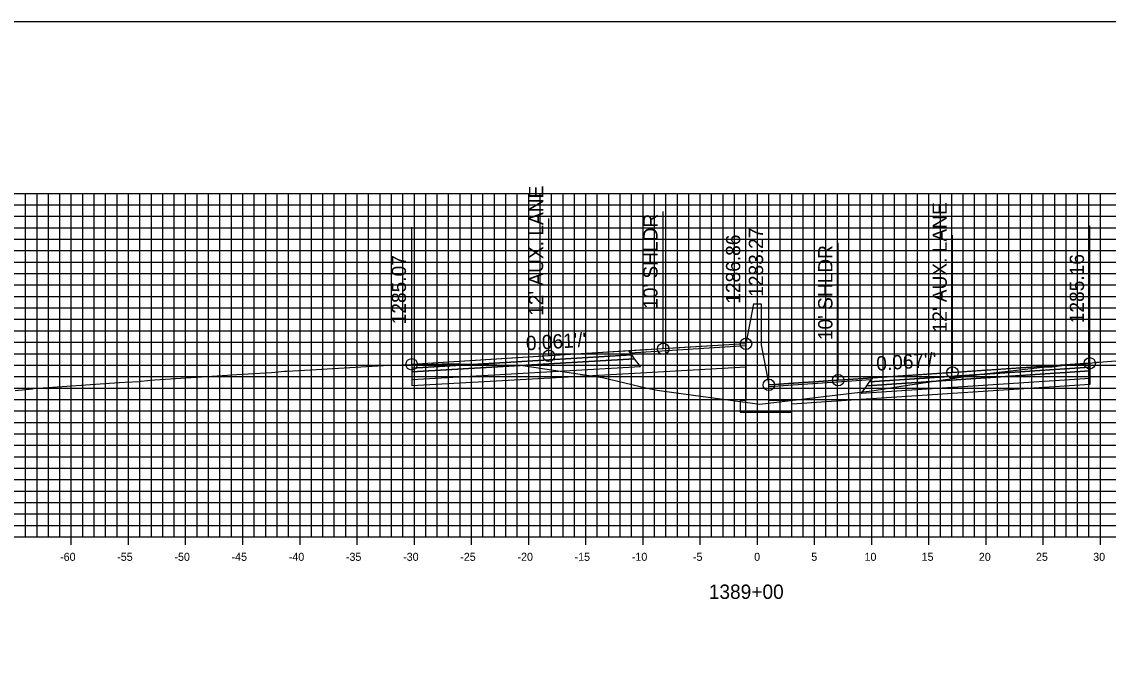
# Model space of a CAD drawing. Extents: x 674939 to 678919, y 750652 to 765176.
# Drawn here: x 678674.2 to 678769.2, y 755687.6 to 755742.6 of the extents above; entities that cross this region are included whole.
import ezdxf

# ---------------------------------------------------------------- set-up
doc = ezdxf.new("R2010")
doc.units = 0
for name, color, linetype in [('R_Alt Surface', 7, 'Continuous'), ('R_Axis', 7, 'Continuous'), ('R_Axis Annot', 7, 'Continuous'), ('R_Exist Surface', 7, 'Continuous'), ('R_Fin Surface', 7, 'Continuous'), ('R_Grid', 7, 'Continuous'), ('R_No Plot', 7, 'Continuous'), ('R_Proposed Road', 7, 'Continuous'), ('R_Xsect Elev', 7, 'Continuous'), ('R_Xsect Slope', 7, 'Continuous')]:
    doc.layers.add(name, color=color, linetype=linetype)

msp = doc.modelspace()

# ---------------------------------------------------------------- linework, layer by layer
at = {"layer": 'R_Alt Surface'}
for points in [[(678708.3, 755712.287), (678708.3, 755711.957), (678727.8, 755713.104), (678727.55, 755713.444)], [(678708.3, 755711.957), (678708.3, 755711.297), (678728.3, 755712.424), (678727.8, 755713.104)], [(678767.598, 755712.381), (678767.598, 755712.051), (678748.098, 755710.752), (678748.348, 755711.092)], [(678767.598, 755712.051), (678767.598, 755711.391), (678747.598, 755710.072), (678748.098, 755710.752)]]:
    msp.add_lwpolyline(points, close=True, dxfattribs=at)
for points in [[(678728.3, 755711.884), (678737.533, 755712.404)], [(678708.3, 755711.297), (678708.3, 755710.757), (678728.3, 755711.884)], [(678767.598, 755711.391), (678767.6, 755710.851), (678747.598, 755709.532)], [(678747.598, 755709.532), (678741.533, 755709.132)]]:
    msp.add_lwpolyline(points, dxfattribs=at)
at = {"layer": 'R_Axis'}
for p, q in [((678678.533, 755696.851), (678678.533, 755698.251)), ((678683.533, 755696.851), (678683.533, 755698.251)), ((678688.533, 755696.851), (678688.533, 755698.251)), ((678693.533, 755696.851), (678693.533, 755698.251)), ((678698.533, 755696.851), (678698.533, 755698.251)), ((678703.533, 755696.851), (678703.533, 755698.251)), ((678708.533, 755696.851), (678708.533, 755698.251)), ((678713.533, 755696.851), (678713.533, 755698.251)), ((678718.533, 755696.851), (678718.533, 755698.251)), ((678723.533, 755696.851), (678723.533, 755698.251)), ((678728.533, 755696.851), (678728.533, 755698.251)), ((678733.533, 755696.851), (678733.533, 755698.251)), ((678738.533, 755696.851), (678738.533, 755698.251)), ((678743.533, 755696.851), (678743.533, 755698.251)), ((678748.533, 755696.851), (678748.533, 755698.251)), ((678753.533, 755696.851), (678753.533, 755698.251)), ((678758.533, 755696.851), (678758.533, 755698.251)), ((678763.533, 755696.851), (678763.533, 755698.251)), ((678768.533, 755696.851), (678768.533, 755698.251)), ((678638.533, 755697.551), (678838.533, 755697.551))]:
    msp.add_line(p, q, dxfattribs=at)
at = {"layer": 'R_Exist Surface'}
msp.add_lwpolyline([(678673.634, 755710.319), (678675.141, 755710.488), (678675.223, 755710.496), (678682.719, 755711.035), (678683.223, 755711.072), (678684.533, 755711.13), (678684.623, 755711.135), (678684.643, 755711.137), (678685.182, 755711.198), (678685.213, 755711.201), (678685.423, 755711.224), (678685.825, 755711.252), (678692.182, 755711.68), (678692.513, 755711.699), (678696.052, 755711.9), (678697.167, 755712.016), (678697.368, 755712.029), (678699.966, 755712.16), (678700.407, 755712.186), (678706.332, 755712.536), (678706.553, 755712.546), (678708.3, 755712.617), (678708.31, 755712.618), (678708.409, 755712.621), (678708.503, 755712.62), (678709.977, 755712.618), (678710.025, 755712.619), (678710.057, 755712.622), (678710.977, 755712.661), (678711.133, 755712.661), (678712.421, 755712.654), (678712.513, 755712.676), (678713.487, 755712.648), (678718.008, 755712.527), (678721.86, 755711.944), (678724.973, 755711.464), (678728.894, 755710.547), (678729.775, 755710.366), (678731.222, 755710.168), (678738.748, 755709.145), (678747.023, 755710.133), (678748.584, 755710.314), (678750.916, 755710.673), (678757.886, 755711.744), (678762.443, 755712.246), (678763.716, 755712.392), (678763.725, 755712.389), (678764.237, 755712.41), (678764.326, 755712.415), (678765.35, 755712.532), (678765.525, 755712.55), (678766.722, 755712.606), (678766.926, 755712.621), (678767.509, 755712.7), (678767.598, 755712.711), (678768.211, 755712.794), (678768.383, 755712.815), (678773.197, 755713.187)], dxfattribs=at)
at = {"layer": 'R_Fin Surface'}
for points in [[(678737.533, 755714.412), (678730.3, 755713.968), (678720.3, 755713.354), (678708.3, 755712.617)], [(678767.598, 755712.711), (678755.598, 755711.903), (678745.598, 755711.23), (678739.533, 755710.821)]]:
    msp.add_lwpolyline(points, dxfattribs=at)
for points in [[(678727.418, 755713.624), (678737.533, 755714.252), (678737.533, 755714.412), (678727.3, 755713.784)], [(678708.3, 755712.617), (678708.3, 755712.287), (678727.55, 755713.444), (678727.3, 755713.784)], [(678767.598, 755712.711), (678767.598, 755712.381), (678748.348, 755711.092), (678748.598, 755711.432)], [(678748.48, 755711.272), (678739.533, 755710.661), (678739.533, 755710.821), (678748.598, 755711.432)]]:
    msp.add_lwpolyline(points, close=True, dxfattribs=at)
at = {"layer": 'R_Grid'}
for p, q in [((678638.533, 755727.551), (678838.533, 755727.551)), ((678674.533, 755697.551), (678674.533, 755727.551)), ((678675.533, 755697.551), (678675.533, 755727.551)), ((678676.533, 755697.551), (678676.533, 755727.551)), ((678677.533, 755697.551), (678677.533, 755727.551)), ((678678.533, 755697.551), (678678.533, 755727.551)), ((678679.533, 755697.551), (678679.533, 755727.551)), ((678680.533, 755697.551), (678680.533, 755727.551)), ((678681.533, 755697.551), (678681.533, 755727.551)), ((678682.533, 755697.551), (678682.533, 755727.551)), ((678683.533, 755697.551), (678683.533, 755727.551)), ((678684.533, 755697.551), (678684.533, 755727.551)), ((678685.533, 755697.551), (678685.533, 755727.551)), ((678686.533, 755697.551), (678686.533, 755727.551)), ((678687.533, 755697.551), (678687.533, 755727.551)), ((678688.533, 755697.551), (678688.533, 755727.551)), ((678689.533, 755697.551), (678689.533, 755727.551)), ((678690.533, 755697.551), (678690.533, 755727.551)), ((678691.533, 755697.551), (678691.533, 755727.551)), ((678692.533, 755697.551), (678692.533, 755727.551)), ((678693.533, 755697.551), (678693.533, 755727.551)), ((678694.533, 755697.551), (678694.533, 755727.551)), ((678695.533, 755697.551), (678695.533, 755727.551)), ((678696.533, 755697.551), (678696.533, 755727.551)), ((678697.533, 755697.551), (678697.533, 755727.551)), ((678698.533, 755697.551), (678698.533, 755727.551)), ((678699.533, 755697.551), (678699.533, 755727.551)), ((678700.533, 755697.551), (678700.533, 755727.551)), ((678701.533, 755697.551), (678701.533, 755727.551)), ((678702.533, 755697.551), (678702.533, 755727.551)), ((678703.533, 755697.551), (678703.533, 755727.551)), ((678704.533, 755697.551), (678704.533, 755727.551)), ((678705.533, 755697.551), (678705.533, 755727.551)), ((678706.533, 755697.551), (678706.533, 755727.551)), ((678707.533, 755697.551), (678707.533, 755727.551)), ((678708.533, 755697.551), (678708.533, 755727.551)), ((678709.533, 755697.551), (678709.533, 755727.551)), ((678710.533, 755697.551), (678710.533, 755727.551)), ((678711.533, 755697.551), (678711.533, 755727.551)), ((678712.533, 755697.551), (678712.533, 755727.551)), ((678713.533, 755697.551), (678713.533, 755727.551)), ((678714.533, 755697.551), (678714.533, 755727.551)), ((678715.533, 755697.551), (678715.533, 755727.551)), ((678716.533, 755697.551), (678716.533, 755727.551)), ((678717.533, 755697.551), (678717.533, 755727.551)), ((678718.533, 755697.551), (678718.533, 755727.551)), ((678719.533, 755697.551), (678719.533, 755727.551)), ((678720.533, 755697.551), (678720.533, 755727.551)), ((678721.533, 755697.551), (678721.533, 755727.551)), ((678722.533, 755697.551), (678722.533, 755727.551)), ((678723.533, 755697.551), (678723.533, 755727.551)), ((678724.533, 755697.551), (678724.533, 755727.551)), ((678725.533, 755697.551), (678725.533, 755727.551)), ((678726.533, 755697.551), (678726.533, 755727.551)), ((678727.533, 755697.551), (678727.533, 755727.551)), ((678728.533, 755697.551), (678728.533, 755727.551)), ((678729.533, 755697.551), (678729.533, 755727.551)), ((678730.533, 755697.551), (678730.533, 755727.551)), ((678731.533, 755697.551), (678731.533, 755727.551)), ((678732.533, 755697.551), (678732.533, 755727.551)), ((678733.533, 755697.551), (678733.533, 755727.551)), ((678734.533, 755697.551), (678734.533, 755727.551)), ((678735.533, 755697.551), (678735.533, 755727.551)), ((678736.533, 755697.551), (678736.533, 755727.551)), ((678737.533, 755697.551), (678737.533, 755727.551)), ((678738.533, 755697.551), (678738.533, 755727.551)), ((678739.533, 755697.551), (678739.533, 755727.551)), ((678740.533, 755697.551), (678740.533, 755727.551)), ((678741.533, 755697.551), (678741.533, 755727.551)), ((678742.533, 755697.551), (678742.533, 755727.551)), ((678743.533, 755697.551), (678743.533, 755727.551)), ((678744.533, 755697.551), (678744.533, 755727.551)), ((678745.533, 755697.551), (678745.533, 755727.551)), ((678746.533, 755697.551), (678746.533, 755727.551)), ((678747.533, 755697.551), (678747.533, 755727.551)), ((678748.533, 755697.551), (678748.533, 755727.551)), ((678749.533, 755697.551), (678749.533, 755727.551)), ((678750.533, 755697.551), (678750.533, 755727.551)), ((678751.533, 755697.551), (678751.533, 755727.551)), ((678752.533, 755697.551), (678752.533, 755727.551)), ((678753.533, 755697.551), (678753.533, 755727.551)), ((678754.533, 755697.551), (678754.533, 755727.551)), ((678755.533, 755697.551), (678755.533, 755727.551)), ((678756.533, 755697.551), (678756.533, 755727.551)), ((678757.533, 755697.551), (678757.533, 755727.551)), ((678758.533, 755697.551), (678758.533, 755727.551)), ((678759.533, 755697.551), (678759.533, 755727.551)), ((678760.533, 755697.551), (678760.533, 755727.551)), ((678761.533, 755697.551), (678761.533, 755727.551)), ((678762.533, 755697.551), (678762.533, 755727.551)), ((678763.533, 755697.551), (678763.533, 755727.551)), ((678764.533, 755697.551), (678764.533, 755727.551)), ((678765.533, 755697.551), (678765.533, 755727.551)), ((678766.533, 755697.551), (678766.533, 755727.551)), ((678767.533, 755697.551), (678767.533, 755727.551)), ((678768.533, 755697.551), (678768.533, 755727.551)), ((678638.533, 755726.551), (678838.533, 755726.551)), ((678638.533, 755725.551), (678838.533, 755725.551)), ((678638.533, 755724.551), (678838.533, 755724.551)), ((678638.533, 755723.551), (678838.533, 755723.551)), ((678638.533, 755722.551), (678838.533, 755722.551)), ((678638.533, 755721.551), (678838.533, 755721.551)), ((678638.533, 755720.551), (678838.533, 755720.551)), ((678638.533, 755719.551), (678838.533, 755719.551)), ((678638.533, 755718.551), (678838.533, 755718.551)), ((678638.533, 755717.551), (678838.533, 755717.551)), ((678638.533, 755716.551), (678838.533, 755716.551)), ((678638.533, 755715.551), (678838.533, 755715.551)), ((678638.533, 755714.551), (678838.533, 755714.551)), ((678638.533, 755713.551), (678838.533, 755713.551)), ((678638.533, 755712.551), (678838.533, 755712.551)), ((678638.533, 755711.551), (678838.533, 755711.551)), ((678638.533, 755710.551), (678838.533, 755710.551)), ((678638.533, 755709.551), (678838.533, 755709.551)), ((678638.533, 755708.551), (678838.533, 755708.551)), ((678638.533, 755707.551), (678838.533, 755707.551)), ((678638.533, 755706.551), (678838.533, 755706.551)), ((678638.533, 755705.551), (678838.533, 755705.551)), ((678638.533, 755704.551), (678838.533, 755704.551)), ((678638.533, 755703.551), (678838.533, 755703.551)), ((678638.533, 755702.551), (678838.533, 755702.551)), ((678638.533, 755701.551), (678838.533, 755701.551)), ((678638.533, 755700.551), (678838.533, 755700.551)), ((678638.533, 755699.551), (678838.533, 755699.551)), ((678638.533, 755698.551), (678838.533, 755698.551)), ((678638.533, 755697.551), (678838.533, 755697.551))]:
    msp.add_line(p, q, dxfattribs=at)
at = {"layer": 'R_No Plot'}
msp.add_lwpolyline([(678578.533, 755522.551), (678918.533, 755522.551), (678918.533, 755742.551), (678578.533, 755742.551)], close=True, dxfattribs=at)
for centre in [(678737.533, 755714.412), (678730.3, 755713.968), (678708.3, 755712.617), (678720.3, 755713.354), (678767.598, 755712.711), (678755.598, 755711.903), (678739.533, 755710.821), (678745.598, 755711.23)]:
    msp.add_circle(centre, 0.5, dxfattribs=at)
at = {"layer": 'R_Proposed Road'}
for points in [[(678738.203, 755717.912), (678737.533, 755714.412)], [(678738.203, 755717.912), (678738.203, 755717.912)], [(678738.203, 755717.912), (678738.863, 755717.912)], [(678738.863, 755717.912), (678738.863, 755714.321)], [(678737.533, 755714.412), (678737.533, 755709.446), (678737.033, 755709.446), (678737.033, 755708.446), (678741.533, 755708.446), (678741.533, 755709.446), (678739.533, 755709.446), (678739.533, 755710.821)], [(678738.863, 755714.321), (678739.533, 755710.821)]]:
    msp.add_lwpolyline(points, dxfattribs=at)
at = {"layer": 'R_Xsect Elev'}
for p, q in [((678737.533, 755714.412), (678737.533, 755726.412)), ((678730.3, 755713.968), (678730.3, 755725.968)), ((678708.3, 755712.617), (678708.3, 755724.617)), ((678720.3, 755713.354), (678720.3, 755725.354)), ((678767.598, 755712.711), (678767.598, 755724.711)), ((678755.598, 755711.903), (678755.598, 755723.903)), ((678739.533, 755710.821), (678739.533, 755722.821)), ((678745.598, 755711.23), (678745.598, 755723.23))]:
    msp.add_line(p, q, dxfattribs=at)

# ---------------------------------------------------------------- texts
at = {"layer": 'R_Axis Annot'}
for s, height, p in [('-60', 0.7, (678677.552, 755695.451)), ('-55', 0.7, (678682.546, 755695.451)), ('-50', 0.7, (678687.552, 755695.451)), ('-45', 0.7, (678692.546, 755695.451)), ('-40', 0.7, (678697.552, 755695.451)), ('-35', 0.7, (678702.546, 755695.451)), ('-30', 0.7, (678707.552, 755695.451)), ('-25', 0.7, (678712.546, 755695.451)), ('-20', 0.7, (678717.552, 755695.451)), ('-15', 0.7, (678722.546, 755695.451)), ('-10', 0.7, (678727.552, 755695.451)), ('-5', 0.7, (678732.896, 755695.451)), ('0', 0.7, (678738.252, 755695.451)), ('5', 0.7, (678743.246, 755695.451)), ('10', 0.7, (678747.902, 755695.451)), ('15', 0.7, (678752.896, 755695.451)), ('20', 0.7, (678757.902, 755695.451)), ('25', 0.7, (678762.896, 755695.451)), ('30', 0.7, (678767.902, 755695.451)), ('1389+00', 1.25, (678734.281, 755692.126))]:
    msp.add_text(s, height=height, dxfattribs=at).set_placement(p)
at = {"layer": 'R_Xsect Elev'}
for s, p in [("12' AUX. LANE", (678719.8, 755716.854)), ("12' AUX. LANE", (678755.098, 755715.403)), ("10' SHLDR", (678729.8, 755717.468)), ('1283.27', (678739.033, 755718.519)), ('1286.86', (678737.033, 755717.912)), ("10' SHLDR", (678745.098, 755714.73)), ('1285.07', (678707.8, 755716.117)), ('1285.16', (678767.098, 755716.211))]:
    msp.add_text(s, height=1.25, rotation=90, dxfattribs=at).set_placement(p)
at = {"layer": 'R_Xsect Slope'}
for s, rotation, p in [("0.061'/'", 3.51363, (678718.326, 755713.834)), ("0.067'/'", 3.85259, (678748.973, 755712.058))]:
    msp.add_text(s, height=1.25, rotation=rotation, dxfattribs=at).set_placement(p)

doc.saveas('drawing.dxf')
